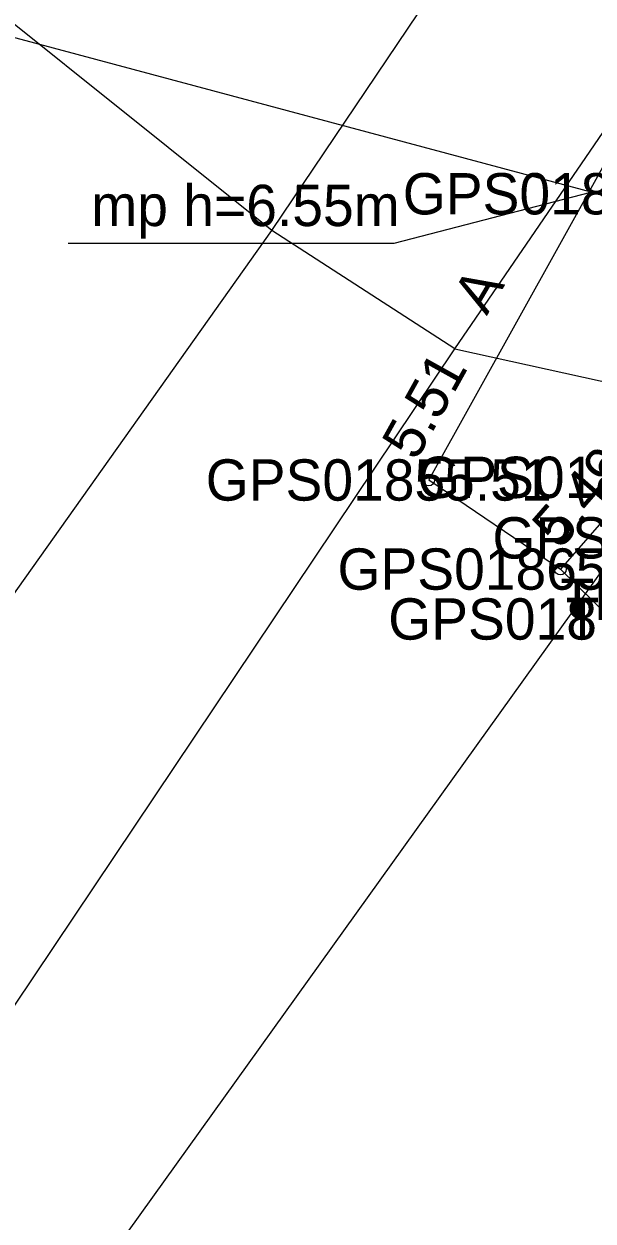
# Model space of a CAD drawing. Extents: x 597961 to 601397, y 6602961 to 6613501.
# Drawn here: x 599636.46 to 599646.1, y 6608388.83 to 6608409.12 of the extents above; entities that cross this region are included whole.
import ezdxf

# ---------------------------------------------------------------- set-up
doc = ezdxf.new("R2010")
doc.units = 0
for name, color, linetype in [('KORGUS-EH2000', 7, 'Continuous'), ('MOOTKORG-EH2000', 7, 'Continuous'), ('MOOTMPUNKT', 7, 'Continuous'), ('MOOTNR', 7, 'Continuous'), ('MOOTPIIR', 7, 'Continuous'), ('MPOHULIIN', 7, 'Continuous'), ('TEE', 7, 'Continuous'), ('Tee Kõrvalmaantee Püsikate', 7, 'Continuous'), ('Tee Muu tee Pinnas', 7, 'Continuous'), ('Tee Täitmata', 7, 'Continuous')]:
    doc.layers.add(name, color=color, linetype=linetype)

msp = doc.modelspace()

# ---------------------------------------------------------------- linework, layer by layer
at = {"layer": 'KORGUS-EH2000'}
for centre in [(599643.319, 6608401.389), (599645.551, 6608399.879)]:
    msp.add_circle(centre, 0.1, dxfattribs=at)
at = {"layer": 'MOOTMPUNKT'}
for centre in [(599643.319, 6608401.389), (599645.551, 6608399.879)]:
    msp.add_circle(centre, 0.1, dxfattribs=at)
at = {"layer": 'MOOTPIIR'}
msp.add_lwpolyline([(599710.477, 6608501.713), (599701.397, 6608488.264), (599692.317, 6608474.815), (599683.237, 6608461.366), (599674.157, 6608448.017), (599660.24, 6608427.304), (599646.323, 6608406.79), (599643.319, 6608401.389), (599645.551, 6608399.879), (599646.412, 6608399.033), (599652.185, 6608395.348), (599664.162, 6608390.953), (599670.184, 6608396.714), (599678.573, 6608407.43), (599678.274, 6608408.425), (599677.51, 6608410.815), (599677.546, 6608411.803), (599664.537, 6608410.93), (599736.71, 6608518.91)], dxfattribs=at)
at = {"layer": 'MPOHULIIN'}
for points in [[(599676.367, 6608398.472), (599666.272, 6608400.852), (599616.64, 6608414.152), (599564.906, 6608410.235), (599564.906, 6608410.235), (599553.062, 6608396.309), (599510.552, 6608408.404), (599469.993, 6608420.065), (599469.993, 6608420.065), (599432.393, 6608430.866)], [(599637.208, 6608405.401), (599642.733, 6608405.401), (599646.068, 6608406.266)]]:
    msp.add_lwpolyline(points, dxfattribs=at)
at = {"layer": 'TEE'}
msp.add_lwpolyline([(599877.648, 6608574.42), (599859.377, 6608577.845), (599844.624, 6608580.251), (599826.075, 6608583.474), (599801.334, 6608588.138), (599788.813, 6608590.962), (599783.359, 6608592.522), (599779.225, 6608592.079), (599775.664, 6608590.875), (599762.015, 6608571.264), (599745.769, 6608547.626), (599732.819, 6608528.108), (599719.266, 6608507.837), (599704.996, 6608487.331), (599690.449, 6608465.685), (599675.862, 6608444.395), (599662.843, 6608425.37), (599650.302, 6608406.724), (599646.905, 6608401.434), (599645.551, 6608399.879)], dxfattribs=at)
at = {"layer": 'Tee Kõrvalmaantee Püsikate'}
for points in [[(599643.76, 6608403.611), (599680.469, 6608457.244), (599759.315, 6608573.872), (599775.816, 6608599.066)], [(599537.765, 6608269.829), (599552.195, 6608284.172), (599556.834, 6608289.286), (599579.081, 6608313.734), (599598.025, 6608337.44), (599612.524, 6608357.02), (599643.76, 6608403.611)]]:
    msp.add_lwpolyline(points, dxfattribs=at)
at = {"layer": 'Tee Muu tee Pinnas'}
for points in [[(599643.76, 6608403.611), (599648.235, 6608402.624), (599652.752, 6608403.144), (599658.56, 6608403.812), (599670.93, 6608407.092), (599709.41, 6608420.862), (599756.73, 6608439.732), (599854.06, 6608471.011), (599856.872, 6608470.933), (599864.16, 6608470.602), (599876.75, 6608463.091), (599901.12, 6608451.581), (599921.586, 6608445.012), (599929.74, 6608443.449)], [(599643.76, 6608403.611), (599640.657, 6608405.619), (599633.652, 6608411.232), (599590.84, 6608437.852), (599578.99, 6608444.482), (599566.264, 6608450.174)]]:
    msp.add_lwpolyline(points, dxfattribs=at)
at = {"layer": 'Tee Täitmata'}
for points in [[(599985.078, 6609026.653), (599985.695, 6609017.218), (599985.75, 6608989.48), (599980.4, 6608954.49), (599955.96, 6608882.38), (599939.35, 6608844.59), (599930.772, 6608829.252), (599917.31, 6608805.18), (599884.36, 6608753.43), (599783.507, 6608601.742), (599784.259, 6608599.036), (599785.913, 6608596.926), (599785.238, 6608595.088), (599784.088, 6608592.934), (599780.438, 6608592.763), (599776.002, 6608590.455), (599764.4, 6608573.01), (599697.78, 6608476.67), (599676.09, 6608443.88), (599648.235, 6608402.624), (599634.945, 6608384.087), (599593.81, 6608326.71)], [(599587.5, 6608331.63), (599611.35, 6608364.32), (599640.657, 6608405.619), (599669.11, 6608447.83), (599690.91, 6608480.8), (599751.02, 6608567.73), (599757.78, 6608577.51), (599878.06, 6608758.41), (599910.43, 6608809.28), (599932.18, 6608848.15), (599948.5, 6608885.28), (599972.6, 6608956.39), (599977.71, 6608989.84), (599977.31, 6609016.831), (599976.66, 6609026.261)]]:
    msp.add_lwpolyline(points, dxfattribs=at)

# ---------------------------------------------------------------- texts
at = {"layer": 'KORGUS-EH2000'}
for s, rotation, p in [(' 5.51', 60.9113, (599642.979, 6608401.467)), (' 5.49', 48.9639, (599645.374, 6608399.999))]:
    msp.add_text(s, height=0.7, rotation=rotation, dxfattribs=at).set_placement(p)
at = {"layer": 'MOOTKORG-EH2000'}
for s, p in [(' 5.51', (599643.319, 6608401.039)), (' 5.49', (599645.551, 6608399.529))]:
    msp.add_text(s, height=0.7, dxfattribs=at).set_placement(p)
at = {"layer": 'MOOTNR'}
for s, p in [('GPS0184 ', (599642.879, 6608405.891)), ('GPS0185 ', (599639.539, 6608401.039)), ('GPS0189 ', (599643.125, 6608401.084)), ('GPS0188 ', (599644.398, 6608400.058)), ('GPS0186 ', (599641.772, 6608399.529)), ('TPS0065 ', (599645.553, 6608399.018)), ('GPS0187 ', (599642.632, 6608398.683)), ('TPS0064 ', (599645.639, 6608398.695))]:
    msp.add_text(s, height=0.7, dxfattribs=at).set_placement(p)
at = {"layer": 'MPOHULIIN'}
msp.add_text('mp h=6.55m', height=0.7, dxfattribs=at).set_placement((599637.598, 6608405.693))
at = {"layer": 'TEE'}
msp.add_text('A', height=0.7, rotation=59.6532, dxfattribs=at).set_placement((599644.302, 6608404.164))

doc.saveas('drawing.dxf')
